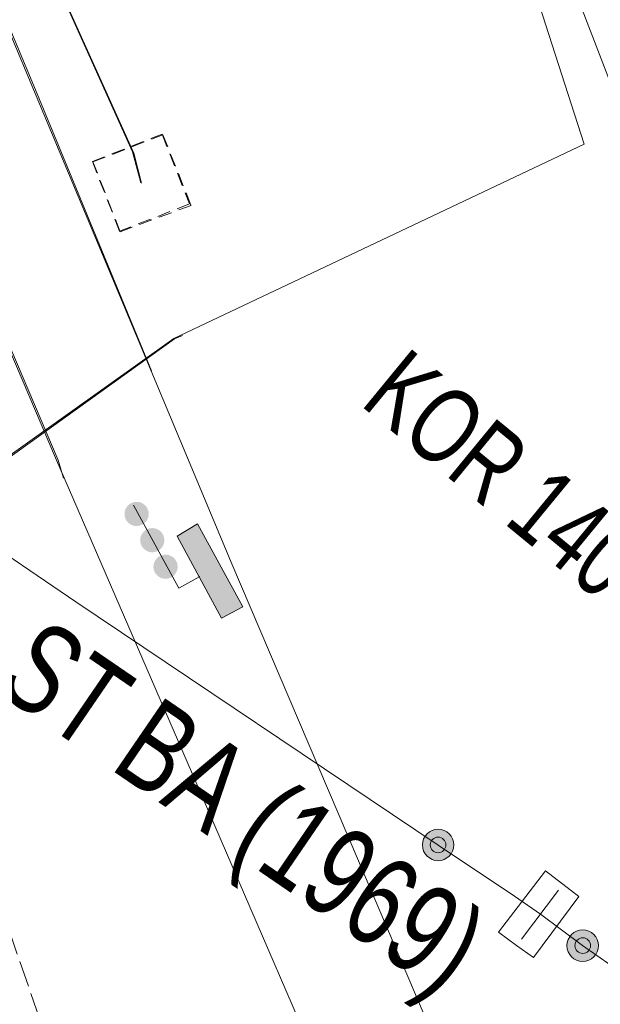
# Model space of a CAD drawing. Header units: metres. Extents: x -740 to 758, y -633 to 854.
# Tile 983 of 1056: x 429 to 438, y -24 to -8. Entities that reach past the tile are written whole.
import ezdxf

# ---------------------------------------------------------------- set-up
doc = ezdxf.new("R2010")
doc.units = ezdxf.units.M
doc.header["$MEASUREMENT"] = 0
doc.linetypes.add('208_125', pattern=[0.3328, 0.208, -0.1248])
doc.linetypes.add('416_125', pattern=[0.5408, 0.416, -0.1248])
for name, color, linetype in [('Gas.LOVION', 7, 'Continuous'), ('Grundkarte.LOVION', 7, 'Continuous'), ('StromBemass.LOVION', 7, 'Continuous'), ('Telko.LOVION', 7, 'Continuous'), ('Wasser.LOVION', 7, 'Continuous')]:
    doc.layers.add(name, color=color, linetype=linetype)
doc.styles.add('ERSTELLTER_STIL_1', font='arial.ttf')

msp = doc.modelspace()

# ---------------------------------------------------------------- hatches: boundary and pattern name
at = {"layer": 'Gas.LOVION', "linetype": 'Continuous', "lineweight": 18}
for points in [[(431.19, -16.178), (431.204, -16.159), (431.216, -16.137), (431.225, -16.115), (431.231, -16.091), (431.234, -16.067), (431.234, -16.043), (431.231, -16.019), (431.224, -15.996), (431.215, -15.973), (431.204, -15.952), (431.19, -15.933), (431.173, -15.915), (431.154, -15.9), (431.134, -15.887), (431.112, -15.877), (431.089, -15.869), (431.065, -15.865), (431.041, -15.864), (431.017, -15.865), (430.993, -15.87), (430.97, -15.877), (430.948, -15.888), (430.928, -15.901), (430.909, -15.916), (430.893, -15.934), (430.879, -15.953), (430.867, -15.975), (430.858, -15.997), (430.852, -16.021), (430.85, -16.045), (430.85, -16.069), (430.853, -16.093), (430.859, -16.116), (430.868, -16.138), (430.879, -16.16), (430.894, -16.179), (430.91, -16.197), (430.929, -16.212), (430.949, -16.225), (430.971, -16.235), (430.994, -16.243), (431.018, -16.247), (431.042, -16.248), (431.066, -16.247), (431.09, -16.242), (431.113, -16.235), (431.135, -16.224), (431.155, -16.211), (431.174, -16.196)], [(432.73, -17.533), (432.01, -16.214), (431.689, -16.408), (432.393, -17.714)], [(431.439, -16.595), (431.453, -16.576), (431.465, -16.554), (431.474, -16.532), (431.48, -16.509), (431.483, -16.485), (431.483, -16.461), (431.479, -16.437), (431.473, -16.413), (431.464, -16.391), (431.453, -16.37), (431.438, -16.35), (431.422, -16.333), (431.403, -16.318), (431.383, -16.305), (431.361, -16.295), (431.338, -16.287), (431.314, -16.283), (431.29, -16.281), (431.266, -16.283), (431.243, -16.287), (431.22, -16.295), (431.198, -16.305), (431.178, -16.318), (431.159, -16.334), (431.143, -16.351), (431.129, -16.371), (431.117, -16.392), (431.108, -16.415), (431.102, -16.438), (431.099, -16.462), (431.099, -16.486), (431.103, -16.51), (431.109, -16.533), (431.118, -16.556), (431.129, -16.577), (431.143, -16.596), (431.16, -16.614), (431.179, -16.629), (431.199, -16.642), (431.221, -16.652), (431.244, -16.659), (431.268, -16.664), (431.292, -16.665), (431.316, -16.664), (431.339, -16.659), (431.362, -16.651), (431.384, -16.641), (431.404, -16.628), (431.423, -16.613)], [(431.651, -17.018), (431.665, -16.998), (431.676, -16.977), (431.685, -16.955), (431.691, -16.931), (431.694, -16.907), (431.694, -16.883), (431.691, -16.859), (431.685, -16.836), (431.676, -16.813), (431.664, -16.792), (431.65, -16.773), (431.633, -16.755), (431.615, -16.74), (431.594, -16.727), (431.572, -16.717), (431.549, -16.709), (431.526, -16.705), (431.501, -16.703), (431.477, -16.705), (431.454, -16.709), (431.431, -16.717), (431.409, -16.727), (431.388, -16.74), (431.37, -16.756), (431.353, -16.773), (431.339, -16.793), (431.328, -16.814), (431.319, -16.837), (431.313, -16.86), (431.31, -16.884), (431.31, -16.908), (431.313, -16.932), (431.319, -16.956), (431.328, -16.978), (431.34, -16.999), (431.354, -17.019), (431.371, -17.036), (431.389, -17.052), (431.41, -17.065), (431.432, -17.075), (431.455, -17.082), (431.478, -17.087), (431.503, -17.088), (431.527, -17.087), (431.55, -17.082), (431.573, -17.074), (431.595, -17.064), (431.616, -17.051), (431.634, -17.036)], [(436.03, -21.478), (436.048, -21.452), (436.063, -21.425), (436.075, -21.396), (436.083, -21.365), (436.086, -21.334), (436.086, -21.303), (436.082, -21.271), (436.074, -21.241), (436.063, -21.212), (436.048, -21.184), (436.029, -21.159), (436.007, -21.136), (435.983, -21.116), (435.957, -21.1), (435.928, -21.086), (435.898, -21.077), (435.867, -21.071), (435.836, -21.069), (435.805, -21.071), (435.774, -21.077), (435.744, -21.087), (435.716, -21.1), (435.689, -21.117), (435.665, -21.137), (435.643, -21.16), (435.625, -21.186), (435.61, -21.213), (435.599, -21.243), (435.591, -21.273), (435.587, -21.304), (435.587, -21.336), (435.591, -21.367), (435.599, -21.397), (435.611, -21.426), (435.626, -21.454), (435.644, -21.479), (435.666, -21.502), (435.69, -21.522), (435.717, -21.539), (435.745, -21.552), (435.775, -21.562), (435.806, -21.567), (435.838, -21.569), (435.869, -21.567), (435.9, -21.561), (435.93, -21.551), (435.958, -21.538), (435.984, -21.521), (436.009, -21.501)], [(435.932, -21.397), (435.942, -21.384), (435.949, -21.371), (435.955, -21.356), (435.959, -21.341), (435.96, -21.326), (435.96, -21.31), (435.958, -21.295), (435.954, -21.279), (435.949, -21.265), (435.941, -21.251), (435.932, -21.239), (435.921, -21.227), (435.909, -21.217), (435.896, -21.209), (435.882, -21.203), (435.867, -21.198), (435.852, -21.195), (435.836, -21.194), (435.82, -21.195), (435.805, -21.198), (435.79, -21.203), (435.776, -21.21), (435.763, -21.218), (435.751, -21.228), (435.74, -21.239), (435.731, -21.252), (435.724, -21.266), (435.718, -21.28), (435.714, -21.295), (435.712, -21.311), (435.712, -21.326), (435.714, -21.342), (435.718, -21.357), (435.724, -21.372), (435.732, -21.385), (435.741, -21.398), (435.752, -21.409), (435.764, -21.419), (435.777, -21.427), (435.791, -21.434), (435.806, -21.439), (435.821, -21.442), (435.837, -21.442), (435.852, -21.441), (435.868, -21.438), (435.883, -21.434), (435.897, -21.427), (435.91, -21.419), (435.922, -21.409)], [(438.33, -23.078), (438.348, -23.053), (438.364, -23.025), (438.375, -22.996), (438.383, -22.965), (438.387, -22.934), (438.386, -22.903), (438.382, -22.872), (438.375, -22.841), (438.363, -22.812), (438.348, -22.784), (438.329, -22.759), (438.307, -22.736), (438.283, -22.716), (438.257, -22.699), (438.228, -22.686), (438.198, -22.676), (438.167, -22.671), (438.136, -22.669), (438.104, -22.671), (438.073, -22.677), (438.044, -22.687), (438.015, -22.7), (437.989, -22.717), (437.964, -22.737), (437.943, -22.76), (437.925, -22.786), (437.91, -22.813), (437.898, -22.843), (437.89, -22.873), (437.886, -22.904), (437.887, -22.936), (437.891, -22.967), (437.899, -22.997), (437.91, -23.027), (437.925, -23.054), (437.944, -23.08), (437.966, -23.102), (437.99, -23.122), (438.017, -23.139), (438.045, -23.152), (438.075, -23.162), (438.106, -23.168), (438.137, -23.17), (438.169, -23.168), (438.2, -23.162), (438.229, -23.152), (438.258, -23.138), (438.284, -23.121), (438.309, -23.101)], [(438.232, -22.998), (438.242, -22.985), (438.249, -22.972), (438.255, -22.957), (438.259, -22.942), (438.261, -22.927), (438.26, -22.911), (438.258, -22.896), (438.255, -22.881), (438.249, -22.866), (438.241, -22.852), (438.232, -22.84), (438.221, -22.829), (438.209, -22.819), (438.196, -22.81), (438.182, -22.804), (438.167, -22.799), (438.152, -22.796), (438.136, -22.795), (438.121, -22.796), (438.105, -22.799), (438.091, -22.804), (438.076, -22.811), (438.063, -22.819), (438.051, -22.829), (438.041, -22.84), (438.032, -22.853), (438.024, -22.867), (438.018, -22.881), (438.015, -22.896), (438.013, -22.912), (438.013, -22.927), (438.015, -22.943), (438.019, -22.958), (438.024, -22.972), (438.032, -22.986), (438.041, -22.999), (438.052, -23.01), (438.064, -23.02), (438.077, -23.028), (438.091, -23.035), (438.106, -23.04), (438.121, -23.042), (438.137, -23.043), (438.153, -23.042), (438.168, -23.039), (438.183, -23.035), (438.197, -23.028), (438.21, -23.019), (438.222, -23.009)]]:
    msp.add_hatch(color=49, dxfattribs=at).paths.add_polyline_path(points)

# ---------------------------------------------------------------- linework, layer by layer
at = {"layer": 'Gas.LOVION', "color": 1, "linetype": 'Continuous', "lineweight": 18}
msp.add_lwpolyline([(469.236, -88.918), (462.725, -76.136), (444.625, -36.867), (444.301, -36.116), (440.694, -27.794), (440.456, -27.329), (439.778, -25.829), (439.791, -25.517), (438.816, -23.396), (438.133, -22.916), (437.464, -22.42), (437.052, -22.135), (435.835, -21.323), (430.077, -17.453), (423.222, -12.788), (422.357, -12.104)], dxfattribs=at)
at = {"layer": 'Gas.LOVION', "color": 49, "linetype": 'Continuous', "lineweight": 18}
msp.add_lwpolyline([(432.048, -17.053), (431.711, -17.234), (430.991, -15.915)], dxfattribs=at)
msp.add_lwpolyline([(432.73, -17.533), (432.393, -17.714), (431.689, -16.408), (432.01, -16.214)], close=True, dxfattribs=at)
at = {"layer": 'Gas.LOVION', "color": 7, "linetype": 'Continuous', "lineweight": 13}
msp.add_lwpolyline([(437.084, -22.915), (437.354, -23.11), (438.072, -22.139), (437.545, -21.732), (436.798, -22.707)], close=True, dxfattribs=at)
msp.add_lwpolyline([(437.163, -22.819), (437.752, -22.037)], dxfattribs=at)
at = {"layer": 'Gas.LOVION', "color": 49, "linetype": 'Continuous', "lineweight": 18}
for centre, radius in [((435.837, -21.319), 0.25), ((435.836, -21.318), 0.124), ((438.137, -22.919), 0.251), ((438.137, -22.919), 0.124)]:
    msp.add_circle(centre, radius, dxfattribs=at)
at = {"layer": 'Grundkarte.LOVION', "color": 253, "linetype": 'Continuous', "lineweight": 18}
for points in [[(429.879, -15.486), (429.792, -15.199), (427.529, -9.893), (424.46, -2.686), (421.77, 3.671), (419.068, 10.146), (415.864, 17.517), (412.868, 24.288), (415.9, 25.619), (419.745, 14.705), (423.875, 4.202), (426.682, -2.735), (429.459, -9.379), (431.279, -13.783)], [(427.799, -5.484), (429.417, -9.345), (432.542, -16.813), (438.907, -31.737)], [(440.157, -39.388), (437.283, -32.664), (434.561, -26.28), (432.001, -20.353), (429.75, -15.164), (427.487, -9.859), (426.346, -7.251)]]:
    msp.add_lwpolyline(points, dxfattribs=at)
at = {"layer": 'Grundkarte.LOVION', "color": 8, "linetype": 'Continuous', "lineweight": 18}
for points in [[(415.9, 25.619), (419.745, 14.705), (423.875, 4.202), (426.682, -2.735), (429.459, -9.379), (431.279, -13.783)], [(429.879, -15.486), (429.792, -15.199), (427.529, -9.893), (424.46, -2.686), (421.77, 3.671), (419.068, 10.146), (415.864, 17.517), (412.868, 24.288)], [(427.799, -5.484), (429.417, -9.345), (432.542, -16.813), (438.907, -31.737)], [(440.157, -39.388), (437.283, -32.664), (434.561, -26.28), (432.001, -20.353), (429.75, -15.164), (427.487, -9.859), (426.346, -7.251)]]:
    msp.add_lwpolyline(points, dxfattribs=at)
at = {"layer": 'StromBemass.LOVION', "color": 7, "linetype": '416_125', "lineweight": 13}
msp.add_lwpolyline([(450.083, -83.623), (449.983, -83.352), (436.215, -43.497), (425.791, -13.364)], dxfattribs=at)
at = {"layer": 'Telko.LOVION', "color": 1, "linetype": 'Continuous', "lineweight": 18}
for points in [[(428.072, 63.754), (427.391, 64.072), (419.887, 67.52), (419.456, 68.143), (418.852, 67.67), (403.099, 55.579), (402.505, 55.151), (402.811, 54.442), (412.834, 32.339), (413.132, 31.555), (413.59, 30.802), (428.71, -5.64), (429.22, -6.329), (429.548, -7.11), (431, -10.322), (431.12, -10.798)], [(431.11, -10.79), (430.974, -10.301), (429.538, -7.102), (429.194, -6.308), (428.684, -5.619), (428.34, -4.825)]]:
    msp.add_lwpolyline(points, dxfattribs=at)
at = {"layer": 'Telko.LOVION', "color": 9, "linetype": '208_125', "lineweight": 18}
for points in [[(430.338, -10.452), (431.449, -10.018), (431.882, -11.128), (430.772, -11.562)], [(430.348, -10.46), (431.459, -10.026), (431.908, -11.15), (430.782, -11.57)]]:
    msp.add_lwpolyline(points, close=True, dxfattribs=at)
at = {"layer": 'Wasser.LOVION', "color": 94, "linetype": 'Continuous', "lineweight": 18}
msp.add_lwpolyline([(471.051, -92.213), (463.931, -76.831), (458.241, -64.131), (454.265, -55.505), (448.92, -44.22), (448.464, -42.876), (448.122, -42.407), (445.062, -35.287), (442.132, -29.352), (439.565, -21.993), (439.761, -21.427), (441.036, -19.351), (441.48, -17.239), (439.256, -10.969), (434.164, 2.262)], dxfattribs=at)
at = {"layer": 'Wasser.LOVION', "color": 150, "linetype": 'Continuous', "lineweight": 18}
for points in [[(433.768, 1.78), (436.629, -5.418), (438.158, -10.175), (431.633, -13.266), (427.157, -16.452), (425.328, -17.695), (421.626, -20.496), (416.882, -24.27), (416.249, -24.745)], [(431.771, -13.217), (431.643, -13.274), (427.183, -16.474), (425.354, -17.717), (421.652, -20.517), (416.892, -24.278), (416.275, -24.767)]]:
    msp.add_lwpolyline(points, dxfattribs=at)

# ---------------------------------------------------------------- texts
at = {"layer": 'Gas.LOVION', "color": 49, "linetype": 'Continuous', "lineweight": 18, "insert": (434.566, -14.326), "char_height": 1.20933, "attachment_point": 7, "rotation": 320.5841, "style": 'ERSTELLTER_STIL_1'}
msp.add_mtext('{\\A1;\\W0.71562x;KOR 1400}', dxfattribs=at)
at = {"layer": 'Gas.LOVION', "color": 1, "linetype": 'Continuous', "lineweight": 18, "insert": (423.52, -15.777), "char_height": 1.42279, "attachment_point": 7, "rotation": 325.6324, "style": 'ERSTELLTER_STIL_1'}
msp.add_mtext('{\\A1;\\W0.72072x;400 HD6 ST BA (1969)}', dxfattribs=at)
at = {"layer": 'Wasser.LOVION', "color": 94, "linetype": 'Continuous', "lineweight": 18, "insert": (433.438, 6.571), "char_height": 1.42278, "attachment_point": 7, "rotation": 290.7652, "style": 'ERSTELLTER_STIL_1'}
msp.add_mtext('{\\A1;\\W0.71855x;400 GG UA ZMM (1969/1996)}', dxfattribs=at)

doc.saveas('drawing.dxf')
